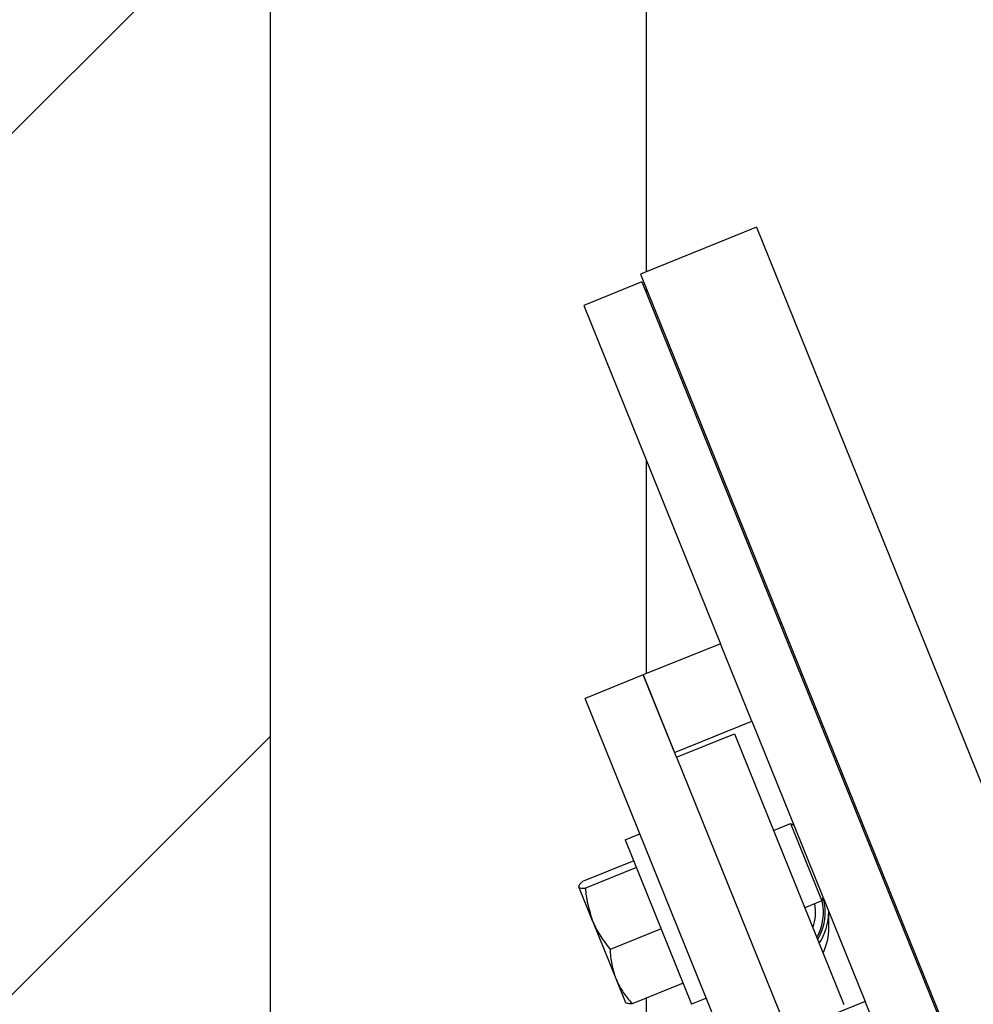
# Model space of a CAD drawing. Header units: inches. Extents: x 170 to 284, y 215 to 248.
# Tile 313 of 656: x 185.913 to 186.109, y 243.87 to 244.072. Entities that reach past the tile are written whole.
import ezdxf

# ---------------------------------------------------------------- set-up
doc = ezdxf.new("R2010")
doc.units = ezdxf.units.IN
doc.header["$LTSCALE"] = 0.25
doc.header["$MEASUREMENT"] = 0
doc.layers.add('ANNOTATIONS', color=1, linetype='Continuous')
doc.layers.add('LH BENCH MOUNT', color=7, linetype='Continuous')
doc.styles.add('ARIAL', font='arial.ttf', dxfattribs={"height": 0.09375})
doc.dimstyles.new('STANDARD$0', dxfattribs={"dimtxt": 0.09375, "dimasz": 0.09375, "dimexe": 0.03125, "dimexo": 0.046875, "dimgap": 0.09, "dimtad": 0, "dimtih": 1, "dimtoh": 1, "dimdec": 4, "dimzin": 0, "dimdsep": 46, "dimtxsty": 'ARIAL', "dimcen": 0.09, "dimadec": 0, "dimazin": 0, "dimtfac": 1, "dimtdec": 4, "dimtofl": 0, "dimtmove": 0, "dimatfit": 1, "dimfxl": 1, "dimtolj": 1, "dimtzin": 0, "dimarcsym": 0})

# ---------------------------------------------------------------- blocks, each defined once
blk = doc.blocks.new('*D18')
at = {"layer": 'ANNOTATIONS', "color": 0, "lineweight": -2, "transparency": 16777216}
for p, q in [((185.9644948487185, 245.1675370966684), (185.9644948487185, 245.9014140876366)), ((187.3643717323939, 244.0675010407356), (187.3643717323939, 245.9014140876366)), ((186.0582448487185, 245.8701640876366), (186.3541591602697, 245.8701640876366)), ((187.2706217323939, 245.8701640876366), (186.9747074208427, 245.8701640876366))]:
    blk.add_line(p, q, dxfattribs=at)
at = {"layer": 'ANNOTATIONS', "color": 0, "transparency": 16777216}
for points in [[(186.0582448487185, 245.8857890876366), (186.0582448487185, 245.8545390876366), (185.9644948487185, 245.8701640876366)], [(187.2706217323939, 245.8857890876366), (187.2706217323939, 245.8545390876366), (187.3643717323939, 245.8701640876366)]]:
    blk.add_solid(points, dxfattribs=at)
at = {"layer": 'defpoints', "color": 0, "transparency": 16777216}
for p in [(187.3643717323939, 245.8701640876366), (185.9644948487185, 245.1206620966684), (187.3643717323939, 244.0206260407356)]:
    blk.add_point(p, dxfattribs=at)
at = {"layer": 'ANNOTATIONS', "color": 0, "transparency": 16777216, "insert": (186.6644332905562, 245.8701640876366), "char_height": 0.09375, "attachment_point": 5, "style": 'ARIAL'}
blk.add_mtext('\\A1;DIM "A"', dxfattribs=at)

msp = doc.modelspace()

# ---------------------------------------------------------------- hatches: boundary and pattern name
at = {"layer": 'LH BENCH MOUNT'}
h = msp.add_hatch(dxfattribs=at)
h.set_pattern_fill('ANSI31', color=256, style=0)
h.set_pattern_definition([(45, (0, -0.5529264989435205), (-0.08838834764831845, 0.08838834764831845), [])])
h.paths.add_polyline_path([(185.4488698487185, 243.6231789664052), (185.9644948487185, 243.6231789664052), (185.9644948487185, 245.0999116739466), (185.7280007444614, 245.0999116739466), (185.7280007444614, 245.1645705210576), (185.6895855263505, 245.0312116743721), (185.6895855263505, 245.0999116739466), (185.4488698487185, 245.0999116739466)])
h = msp.add_hatch(dxfattribs=at)
h.set_pattern_fill('ANSI31', color=256, scale=0.34241245, angle=2.8e-322, style=0)
h.set_pattern_definition([(45, (176.1263761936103, 238.0091787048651), (-0.03026527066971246, 0.03026527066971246), [])])
edge = h.paths.add_edge_path(flags=0)
edge.add_arc((186.41301658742, 243.9014011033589), 0.021400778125, 89.9999999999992, 390.52248781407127, ccw=False)
edge.add_line((186.41301658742, 243.9228018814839), (186.485779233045, 243.9228018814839))
edge.add_arc((186.485779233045, 244.3336968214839), 0.4108949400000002, 270, 450.0000000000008)
edge.add_line((186.485779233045, 244.7445917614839), (186.00212164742, 244.7445917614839))
edge.add_arc((186.00212164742, 244.7488719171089), 0.004280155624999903, 180.0000000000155, 269.9999999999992, ccw=False)
edge.add_line((185.997841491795, 244.7488719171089), (185.997841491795, 244.7916734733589))
edge.add_arc((186.00212164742, 244.7916734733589), 0.004280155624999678, 360, 540, ccw=False)
edge.add_line((186.006401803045, 244.7916734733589), (186.006401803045, 244.7488719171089))
edge.add_line((186.006401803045, 244.7488719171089), (186.003169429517, 244.7488719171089))
edge.add_line((186.003169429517, 244.7488719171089), (186.003169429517, 244.7916734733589))
edge.add_arc((186.00212164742, 244.7916734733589), 0.001047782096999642, 360, 540.0000000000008)
edge.add_line((186.001073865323, 244.7916734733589), (186.001073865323, 244.7488719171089))
edge.add_arc((186.00212164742, 244.7488719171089), 0.001047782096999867, 180, 270)
edge.add_line((186.00212164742, 244.7478241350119), (186.485779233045, 244.7478241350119))
edge.add_arc((186.485779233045, 244.3336968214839), 0.4141273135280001, 269.9999999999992, 450, ccw=False)
edge.add_line((186.485779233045, 243.9195695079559), (186.41301658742, 243.9195695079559))
edge.add_arc((186.41301658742, 243.9014011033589), 0.018168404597, 450.0000000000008, 750.5224878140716)
edge.add_arc((186.4277648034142, 243.9100962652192), 0.001047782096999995, 390.5224878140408, 495.0000000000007)
edge.add_line((186.4270239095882, 243.9108371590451), (186.4183287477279, 243.9021419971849))
edge.add_line((186.4183287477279, 243.9021419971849), (186.4160431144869, 243.9044276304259))
edge.add_line((186.4160431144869, 243.9044276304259), (186.4247382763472, 243.9131227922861))
edge.add_arc((186.4277648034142, 243.9100962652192), 0.004280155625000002, 390.522487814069, 495.0000000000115, ccw=False)

# ---------------------------------------------------------------- linework, layer by layer
for p, q in [((185.9644897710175, 239.6015567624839), (185.9644897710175, 245.0845667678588)), ((186.0415325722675, 244.6955266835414), (186.0415325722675, 244.0199490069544)), ((185.9644897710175, 243.7779614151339), (185.9644897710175, 244.5691053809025)), ((186.0641642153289, 244.0290927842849), (186.0403532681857, 244.0194725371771)), ((186.0641642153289, 244.0290927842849), (186.1282991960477, 243.8703531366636)), ((186.0403532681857, 244.0194725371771), (186.1044882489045, 243.8607328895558)), ((186.0406649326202, 244.0178691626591), (186.0287594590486, 244.0130590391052)), ((186.0406649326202, 244.0178691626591), (186.104799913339, 243.8591295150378)), ((186.0415325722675, 244.016553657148), (186.0415325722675, 244.0157216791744)), ((186.0287594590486, 244.0130590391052), (186.056818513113, 243.943610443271)), ((186.0415325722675, 243.9814444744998), (186.0415325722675, 243.9374345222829)), ((186.056818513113, 243.943610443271), (186.0409445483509, 243.9371969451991)), ((186.0632320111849, 243.9277364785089), (186.056818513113, 243.943610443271)), ((186.0409445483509, 243.9371969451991), (186.0290390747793, 243.9323868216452)), ((186.0409445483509, 243.9371969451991), (186.0473580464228, 243.921322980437)), ((186.0477588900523, 243.9203308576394), (186.0409445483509, 243.9371969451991)), ((186.0651150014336, 243.8430957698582), (186.0290390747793, 243.9323868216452)), ((186.0473580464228, 243.921322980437), (186.0632320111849, 243.9277364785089)), ((186.0632320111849, 243.9277364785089), (186.0864809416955, 243.8701933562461)), ((186.0477588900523, 243.9203308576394), (186.0596643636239, 243.9251409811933)), ((186.0596643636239, 243.9251409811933), (186.0821116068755, 243.8695821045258)), ((186.0477588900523, 243.9203308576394), (186.0702061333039, 243.8647719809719)), ((186.0676812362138, 243.9052985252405), (186.0711481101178, 243.9066992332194)), ((186.0711481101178, 243.9066992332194), (186.0718523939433, 243.906400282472)), ((186.0711481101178, 243.9066992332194), (186.0730434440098, 243.9020081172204)), ((186.0372498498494, 243.9033808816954), (186.0402659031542, 243.9045994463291)), ((186.0372498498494, 243.9033808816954), (186.0508721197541, 243.8696645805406)), ((186.0730434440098, 243.9020081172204), (186.0775616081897, 243.8908252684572)), ((186.0389924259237, 243.8990678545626), (186.0284995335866, 243.8948284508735)), ((186.0395595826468, 243.8976640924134), (186.0290666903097, 243.8934246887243)), ((186.030537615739, 243.8867225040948), (186.0277197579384, 243.8936969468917)), ((186.0775616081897, 243.8908252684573), (186.0740947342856, 243.8894245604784)), ((186.0778605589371, 243.8915295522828), (186.0775616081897, 243.8908252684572)), ((186.0790267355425, 243.8853077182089), (186.0790267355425, 243.888643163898)), ((186.030537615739, 243.8867225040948), (186.0353225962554, 243.8748792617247)), ((186.0446281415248, 243.8851189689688), (186.0341352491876, 243.8808795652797)), ((186.0353225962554, 243.8748792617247), (186.0373128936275, 243.8699531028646)), ((186.0491295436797, 243.8739776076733), (186.0386366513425, 243.8697382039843)), ((186.0415325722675, 243.8709082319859), (186.0415325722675, 243.8543193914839)), ((186.0538881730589, 243.8708831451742), (186.0508721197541, 243.8696645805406)), ((186.0864809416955, 243.8701933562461), (186.0706069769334, 243.8637798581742)), ((186.0928944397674, 243.854319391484), (186.0864809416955, 243.8701933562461))]:
    msp.add_line(p, q, dxfattribs=at)
for centre, radius, start, end in [((186.0672135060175, 243.8885606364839), 0.009094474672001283, 339.4873686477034, 10.73398509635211), ((186.0672135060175, 243.8885606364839), 0.01070038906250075, 330.7923795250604, 13.14714000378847), ((186.0672135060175, 243.8885606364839), 0.01107704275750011, 329.2430343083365, 14.56662655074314), ((186.0672135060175, 243.8885606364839), 0.0117704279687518, 326.7185446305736, 0), ((186.0672135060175, 243.8853077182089), 0.01181322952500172, 334.1160595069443, 0)]:
    msp.add_arc(centre, radius, start, end, dxfattribs=at)
for points, knots in [([(186.0284995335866, 243.8948284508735), (186.0282483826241, 243.8945943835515), (186.0277414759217, 243.8941219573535), (186.0277270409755, 243.8938394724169), (186.0277197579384, 243.8936969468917)], [0, 0, 0, 0, 0.4954579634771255, 1, 1, 1, 1]), ([(186.0277197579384, 243.8936969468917), (186.0277277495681, 243.8936808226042), (186.0277882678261, 243.8935587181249), (186.0281164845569, 243.8934150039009), (186.0287480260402, 243.8934214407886), (186.0290666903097, 243.8934246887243)], [0, 0, 0, 0, 0.07009191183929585, 0.530785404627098, 0.9999999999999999, 0.9999999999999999, 0.9999999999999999, 0.9999999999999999]), ([(186.0290666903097, 243.8934246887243), (186.0291125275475, 243.892898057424), (186.0293123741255, 243.8906019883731), (186.030004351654, 243.888410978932), (186.030537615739, 243.8867225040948)], [0, 0, 0, 0, 0.2293621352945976, 1, 1, 1, 1]), ([(186.030537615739, 243.8867225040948), (186.0307621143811, 243.8862050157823), (186.031673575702, 243.884104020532), (186.0330772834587, 243.8822653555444), (186.0341352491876, 243.8808795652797)], [0, 0, 0, 0, 0.2463062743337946, 1, 1, 1, 1]), ([(186.0341352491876, 243.8808795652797), (186.0342035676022, 243.8798547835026), (186.0343414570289, 243.8777864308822), (186.0349935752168, 243.8758541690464), (186.0353225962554, 243.8748792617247)], [0, 0, 0, 0, 0.4954579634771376, 1, 1, 1, 1]), ([(186.0353225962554, 243.8748792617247), (186.0353772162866, 243.8747477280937), (186.0357908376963, 243.8737516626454), (186.0367848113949, 243.871960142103), (186.0380156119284, 243.870483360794), (186.0386366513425, 243.8697382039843)], [0, 0, 0, 0, 0.07009191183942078, 0.5307854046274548, 1, 1, 1, 1]), ([(186.0386366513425, 243.8697382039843), (186.0382933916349, 243.8697321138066), (186.0376005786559, 243.8697198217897), (186.0373939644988, 243.8699129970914), (186.0372897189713, 243.8700104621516)], [0, 0, 0, 0, 0.4954579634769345, 1, 1, 1, 1])]:
    msp.add_open_spline(points, degree=3, knots=knots, dxfattribs=at)

# ---------------------------------------------------------------- dimensions: what is measured, and where the dimension line sits
at = {"layer": 'ANNOTATIONS'}
dim = msp.add_linear_dim(base=(187.3643717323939, 245.8701640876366), p1=(185.9644948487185, 245.1206620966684), p2=(187.3643717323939, 244.0206260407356), text='DIM "A"', dimstyle='STANDARD$0', dxfattribs=at)
dim.commit()
dim.dimension.update_dxf_attribs({"geometry": '*D18', "text_midpoint": (186.6644332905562, 245.8701640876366)})

doc.saveas('drawing.dxf')
